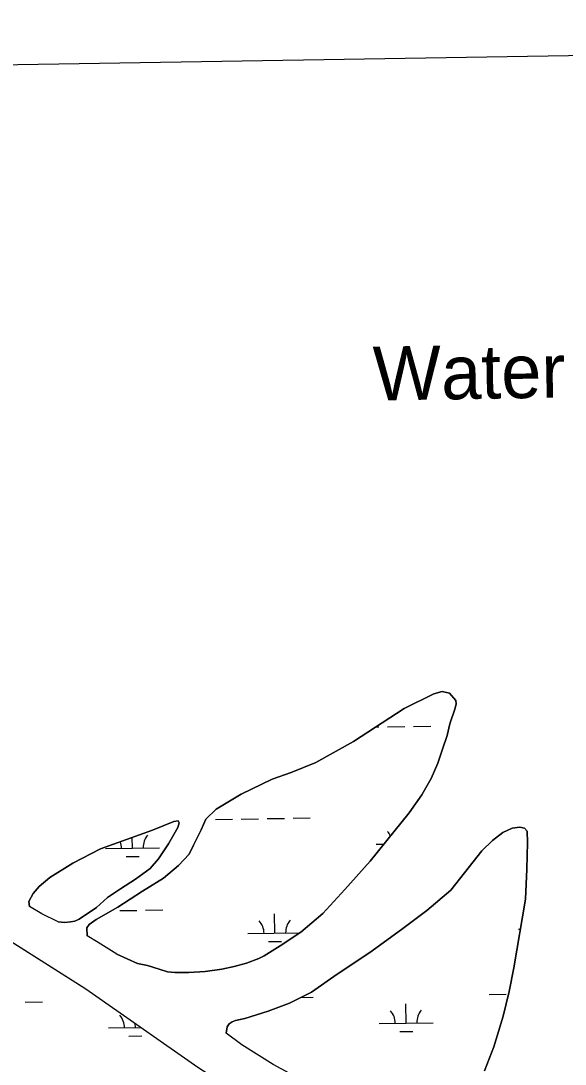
# Model space of a CAD drawing. Extents: x 3855477 to 3893699, y 299188 to 325115.
# Drawn here: x 3886333 to 3887342, y 321382 to 323316 of the extents above; entities that cross this region are included whole.
import ezdxf

# ---------------------------------------------------------------- set-up
doc = ezdxf.new("R2010")
doc.units = 0
for name, color, linetype in [('V-GRID-FRAM', 7, 'Continuous'), ('V-RIVR-IDEN', 7, 'Continuous'), ('V-TOPO-SHOR', 7, 'Continuous'), ('V-WETL-SWMP', 7, 'Continuous')]:
    doc.layers.add(name, color=color, linetype=linetype)

msp = doc.modelspace()

# ---------------------------------------------------------------- linework, layer by layer
at = {"layer": 'V-GRID-FRAM'}
msp.add_lwpolyline([(3859445.3, 322797), (3891292.6, 323315.8), (3891596.8, 305135.9), (3859733.6, 304616.8), (3859445.3, 322797)], dxfattribs=at)
at = {"layer": 'V-TOPO-SHOR'}
for points in [[(3886511.3, 321585.7), (3886549.3, 321568.3), (3886567.8, 321564.5), (3886589.8, 321557.4), (3886605, 321552.5), (3886618.7, 321551.5), (3886644.8, 321551.6), (3886674.6, 321553.3), (3886705.6, 321557.4), (3886728.6, 321562.7), (3886751.2, 321568.9), (3886774.6, 321577.5), (3886783.9, 321582.6), (3886813.8, 321601.2), (3886851.9, 321626.1), (3886892.9, 321661), (3886934, 321705.6), (3886980.4, 321758.2), (3887011.4, 321796), (3887053, 321847.4), (3887076.6, 321880.9), (3887093.5, 321911.3), (3887106.2, 321939.7), (3887114.6, 321965.7), (3887123.3, 321991), (3887128.4, 322012.6), (3887138.3, 322041.5), (3887140, 322049.5), (3887139.7, 322055.9), (3887127.8, 322069.3), (3887114.1, 322072.3), (3887098.4, 322068), (3887043.8, 322040.9), (3886949.5, 321980), (3886879.9, 321940.6), (3886834.3, 321922.6), (3886798.8, 321910.1), (3886741.8, 321882.2), (3886695.2, 321854.6), (3886676.1, 321835.5), (3886667.5, 321816.3), (3886653.5, 321787.5), (3886644.9, 321771.1), (3886625.3, 321750), (3886597.3, 321726.2), (3886558.9, 321702.5), (3886513.1, 321672.5), (3886473.1, 321650), (3886460.1, 321640.5), (3886455.2, 321634.5), (3886456, 321619.4)], [(3886402.5, 321645.5), (3886414.5, 321644.5), (3886425.4, 321645.2), (3886433.5, 321646.7), (3886441.1, 321650.3), (3886473.5, 321672), (3886493.8, 321690.3), (3886518.1, 321706.9), (3886545.7, 321724.3), (3886572.8, 321744.5), (3886588.3, 321762), (3886607.1, 321789.9), (3886623.9, 321820.3), (3886626.8, 321829.1), (3886624.5, 321832.8), (3886616.8, 321831.2), (3886577.2, 321815.2), (3886480.8, 321780.5), (3886429.4, 321754.1), (3886386.9, 321727.6), (3886367.4, 321711), (3886356, 321698.2), (3886348.2, 321683), (3886349.4, 321673.7)], [(3887192.5, 321369.1), (3887209.9, 321413.5), (3887227, 321470.4), (3887238.4, 321516.5), (3887246.9, 321560.2), (3887268.4, 321687.4), (3887271, 321742.9), (3887272, 321792.7), (3887271.4, 321813.6), (3887266.7, 321819.3), (3887257.8, 321821), (3887243.7, 321819.2), (3887226.4, 321810.9), (3887207.3, 321796.3), (3887187.4, 321777.2), (3887155.6, 321736.5), (3887129.9, 321704.2), (3887085.7, 321666.5), (3887039, 321631.3), (3886980.3, 321588.5), (3886919.5, 321548.6), (3886872.1, 321515.3), (3886830.9, 321494.9), (3886791.3, 321479.6), (3886748.2, 321466), (3886730.8, 321462.2), (3886724.8, 321460.3), (3886719.1, 321456.3), (3886715.4, 321450.7), (3886713.7, 321438.8)], [(3886402.5, 321645.5), (3886371.8, 321660.4), (3886349.4, 321673.7)], [(3886255.5, 321646.7), (3886453.7, 321521.4), (3886661.2, 321375.7), (3886874.2, 321238.1), (3887025.1, 321139.9), (3887026.1, 321139.2)], [(3886511.3, 321585.7), (3886476.3, 321607.1), (3886456, 321619.4)], [(3886986.8, 321269.2), (3886951.1, 321292.6), (3886853.1, 321352.2), (3886800.9, 321380.9), (3886742.9, 321417.6), (3886713.7, 321438.8)]]:
    msp.add_lwpolyline(points, dxfattribs=at)
at = {"layer": 'V-WETL-SWMP'}
for p, q in [((3886990.7, 322006.6), (3886996.8, 322006.7)), ((3887012.8, 322007), (3887044.8, 322007.5)), ((3887060.8, 322007.8), (3887092.8, 322008.3)), ((3886693.7, 321835.3), (3886725.7, 321835.8)), ((3886741.7, 321836), (3886773.7, 321836.6)), ((3886789.7, 321836.8), (3886821.7, 321837.3)), ((3886837.7, 321837.6), (3886869.7, 321838.1)), ((3886539.9, 321782), (3886539.6, 321801.7)), ((3886490, 321781.2), (3886589.9, 321782.8)), ((3886991.8, 321789.4), (3887006.1, 321789.6)), ((3886528.2, 321766.4), (3886552.2, 321766.8)), ((3886153.4, 321711.2), (3886453.7, 321521.4)), ((3886516.4, 321666.2), (3886548.4, 321666.7)), ((3886564.4, 321666.9), (3886596.4, 321667.5)), ((3887096.3, 321675.6), (3887098.3, 321675.6)), ((3886804, 321624.4), (3886803.4, 321660.4)), ((3886754, 321623.6), (3886850.5, 321625.2)), ((3887255.8, 321631.8), (3887259, 321631.8)), ((3886792.2, 321608.8), (3886816.2, 321609.2)), ((3886453.7, 321521.4), (3886661.2, 321375.7)), ((3887201, 321510.8), (3887232.9, 321511.3)), ((3886341.2, 321496.8), (3886373.2, 321497.3)), ((3886851.5, 321505.1), (3886875.1, 321505.5)), ((3887047.2, 321457.5), (3887046.6, 321493.5)), ((3886495.4, 321448.6), (3886556, 321449.5)), ((3886545.4, 321449.4), (3886545.2, 321457.1)), ((3886997.2, 321456.7), (3887097.2, 321458.4)), ((3886533.6, 321433.7), (3886557.6, 321434.1)), ((3887035.5, 321441.9), (3887059.5, 321442.3))]:
    msp.add_line(p, q, dxfattribs=at)
for points in [[(3886511.3, 321585.7), (3886476.3, 321607.1), (3886456, 321619.4), (3886455.2, 321634.5), (3886460.1, 321640.5), (3886473.1, 321650), (3886513.1, 321672.5), (3886558.9, 321702.5), (3886597.3, 321726.2), (3886625.3, 321750), (3886644.9, 321771.1), (3886653.5, 321787.5), (3886667.5, 321816.3), (3886676.1, 321835.5), (3886695.2, 321854.6), (3886741.8, 321882.2), (3886798.8, 321910.1), (3886834.3, 321922.6), (3886879.9, 321940.6), (3886949.5, 321980), (3887043.8, 322040.9), (3887098.4, 322068), (3887114.1, 322072.3), (3887127.8, 322069.3), (3887139.7, 322055.9), (3887140, 322049.5), (3887138.3, 322041.5), (3887128.4, 322012.6), (3887123.3, 321991), (3887114.6, 321965.7), (3887106.2, 321939.7), (3887093.5, 321911.3), (3887076.6, 321880.9), (3887053, 321847.4), (3887011.4, 321796), (3886980.4, 321758.2), (3886934, 321705.6), (3886892.9, 321661), (3886851.9, 321626.1), (3886813.8, 321601.2), (3886783.9, 321582.6), (3886774.6, 321577.5), (3886751.2, 321568.9), (3886728.6, 321562.7), (3886705.6, 321557.4), (3886674.6, 321553.3), (3886644.8, 321551.6), (3886618.7, 321551.5), (3886605.1, 321552.5), (3886589.8, 321557.4), (3886567.8, 321564.5), (3886549.3, 321568.3)], [(3886402.5, 321645.5), (3886371.8, 321660.4), (3886349.4, 321673.7), (3886348.2, 321683), (3886356, 321698.2), (3886367.4, 321711), (3886386.9, 321727.6), (3886429.4, 321754.1), (3886480.8, 321780.5), (3886577.2, 321815.2), (3886616.8, 321831.2), (3886624.5, 321832.8), (3886626.8, 321829.1), (3886623.9, 321820.3), (3886607.1, 321789.9), (3886588.3, 321762), (3886572.8, 321744.5), (3886545.7, 321724.3), (3886518.1, 321706.9), (3886493.8, 321690.3), (3886473.5, 321672), (3886441.1, 321650.3), (3886433.5, 321646.7), (3886425.4, 321645.2), (3886414.5, 321644.5)]]:
    msp.add_lwpolyline(points, close=True, dxfattribs=at)
msp.add_lwpolyline([(3886800.9, 321380.9), (3886742.9, 321417.6), (3886713.7, 321438.8), (3886715.4, 321450.7), (3886719.1, 321456.3), (3886724.8, 321460.3), (3886730.8, 321462.2), (3886748.2, 321466), (3886791.3, 321479.6), (3886830.9, 321494.9), (3886872.1, 321515.3), (3886919.5, 321548.6), (3886980.3, 321588.5), (3887039, 321631.3), (3887085.7, 321666.5), (3887129.9, 321704.2), (3887155.6, 321736.5), (3887187.4, 321777.2), (3887207.3, 321796.3), (3887226.4, 321810.9), (3887243.7, 321819.2), (3887257.8, 321821), (3887266.7, 321819.3), (3887271.4, 321813.6), (3887272, 321792.7), (3887271, 321742.9), (3887268.4, 321687.4), (3887246.9, 321560.2), (3887238.4, 321516.5), (3887227, 321470.4), (3887209.9, 321413.5), (3887192.5, 321369.1)], dxfattribs=at)
for centre, start, end in [((3886595.2, 321783.4), 140.1615, 181.7052), ((3886986.5, 321789.7), 25.1737, 41.7052), ((3886484.7, 321781.6), 0.1615, 20.2812), ((3886748.7, 321624), 0.1615, 41.7052), ((3886859.2, 321625.8), 140.1615, 181.7052), ((3886490.1, 321448.9), 0.1615, 41.7052), ((3886992, 321457.1), 0.1615, 41.7052), ((3887102.4, 321458.9), 140.1615, 181.7052)]:
    msp.add_arc(centre, 35.2, start, end, dxfattribs=at)

# ---------------------------------------------------------------- texts
at = {"layer": 'V-RIVR-IDEN'}
msp.add_text('Water', height=100, rotation=0.9822, dxfattribs=at).set_placement((3886986.6, 322611.7))

doc.saveas('drawing.dxf')
